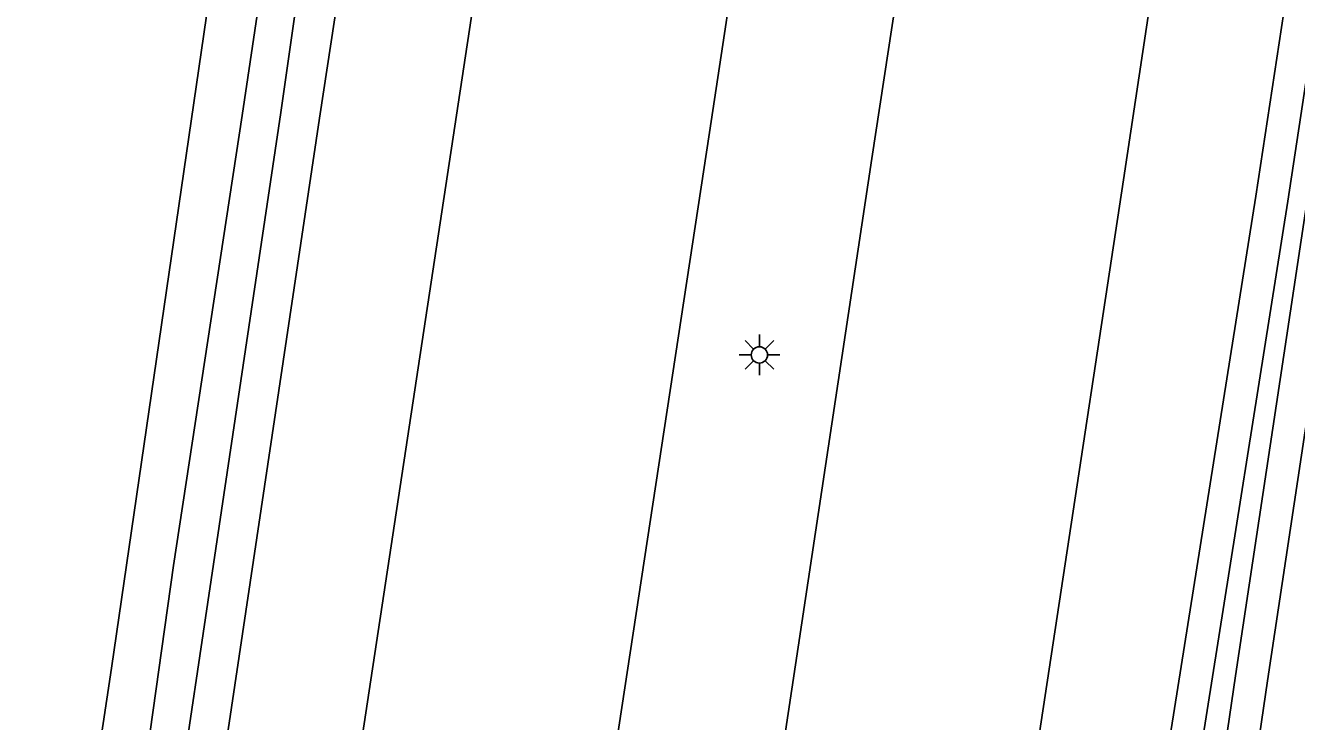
# Model space of a CAD drawing. Extents: x 124000 to 128010, y 398999 to 403000.
# Drawn here: x 126321.82 to 126360.95, y 399907.19 to 399928.63 of the extents above; entities that cross this region are included whole.
import ezdxf

# ---------------------------------------------------------------- set-up
doc = ezdxf.new("R2010")
doc.units = 0
for name, color, linetype in [('gg-knt-verharding', 7, 'Continuous'), ('gg-kntw-bovenkant insteek waterloop', 7, 'Continuous'), ('gg-kntw-waterlijn', 7, 'Continuous'), ('gt-symb-lichtmast', 7, 'Continuous')]:
    doc.layers.add(name, color=color, linetype=linetype)

# ---------------------------------------------------------------- blocks, each defined once
blk = doc.blocks.new('gt0-LMAST')
at = {"layer": 'gt-symb-lichtmast'}
for p, q in [((-0.182, 0.173), (-0.447, 0.438)), ((-0.005, 0.246), (-0.005, 0.621)), ((0.172, 0.173), (0.437, 0.438)), ((-0.255, -0.004), (-0.63, -0.004)), ((-0.182, -0.181), (-0.447, -0.446)), ((-0.005, -0.254), (-0.005, -0.629)), ((0.437, -0.446), (0.172, -0.181)), ((0.245, -0.004), (0.62, -0.004))]:
    blk.add_line(p, q, dxfattribs=at)
blk.add_circle((-0.005, -0.004), 0.25, dxfattribs=at)

msp = doc.modelspace()

# ---------------------------------------------------------------- linework, layer by layer
at = {"layer": 'gg-knt-verharding'}
for points in [[(126354.625, 400064.147), (126351.641, 400040.312), (126348.368, 400015.69), (126345.121, 399992.42), (126340.468, 399961.331), (126332.122, 399906.307)], [(126362.338, 400063.259), (126359.322, 400038.969), (126356.097, 400014.658), (126352.786, 399991.038), (126348.167, 399960.242), (126342.875, 399925.334), (126331.92, 399853.409)], [(126367.407, 400062.712), (126364.322, 400037.875), (126361.171, 400013.803), (126357.829, 399990.064), (126353.282, 399959.93), (126347.871, 399924.53), (126341.915, 399884.96), (126328.842, 399798.709), (126320.556, 399744.349), (126316.646, 399718.33), (126308.838, 399667.237), (126306.683, 399653.03)], [(126375.086, 400061.828), (126371.995, 400036.99), (126368.895, 400013.208), (126365.235, 399987.425), (126360.949, 399959.247), (126355.621, 399923.874), (126349.501, 399883.525), (126345.75, 399858.978), (126340.485, 399824.032), (126332.179, 399769.496), (126320.274, 399690.665), (126316.376, 399665.179), (126314.314, 399651.556)]]:
    msp.add_lwpolyline(points, dxfattribs=at)
at = {"layer": 'gg-kntw-bovenkant insteek waterloop'}
for points in [[(126323.031, 399662.04), (126321.74, 399660.117), (126320.587, 399660.289), (126320.014, 399662.511), (126332.334, 399743.098), (126336.188, 399768.41), (126344.467, 399823.06), (126353.306, 399883.083), (126359.695, 399923.364), (126365.113, 399959.07), (126369.177, 399986.373), (126372.735, 400012.848), (126375.768, 400035.991), (126379.045, 400062.476), (126382.001, 400085.384), (126384.826, 400114.553), (126387.163, 400137.912), (126389.716, 400166.128), (126391.77, 400193.942), (126393.76, 400220.612), (126395.587, 400247.464), (126396.695, 400267.432)], [(126317.581, 399863.158), (126318.828, 399860.675), (126319.481, 399860.601), (126321.177, 399862.405), (126325.555, 399890.162), (126330.868, 399925.771), (126336.457, 399962.325), (126341.315, 399993.628), (126344.365, 400016.138), (126347.639, 400040.852), (126350.587, 400064.573), (126353.621, 400089.803), (126355.938, 400111.627), (126355.454, 400112.642), (126353.199, 400112.989), (126352.142, 400111.871)], [(126352.142, 400111.871), (126349.845, 400090.23), (126346.815, 400065.034), (126343.87, 400041.336), (126340.599, 400016.643), (126337.554, 399994.175), (126329.312, 399941.065), (126328.08, 399933.653), (126324.466, 399908.835), (126317.581, 399863.158)], [(126323.031, 399662.04), (126327.041, 399690.098), (126334.838, 399742.841), (126338.537, 399768.285), (126342.893, 399797.119), (126346.686, 399823.411), (126352.294, 399859.144), (126356.486, 399884.03), (126360.061, 399908.445), (126363.653, 399932.302), (126367.208, 399956.505), (126370.042, 399973.218), (126373.244, 399995.515), (126376.51, 400018.7), (126379.574, 400041.751), (126382.631, 400066.119), (126383.672, 400073.796)]]:
    msp.add_lwpolyline(points, dxfattribs=at)
at = {"layer": 'gg-kntw-waterlijn'}
for points in [[(126322.073, 399662.408), (126321.351, 399661.331), (126321.033, 399662.562), (126332.954, 399743.212), (126336.808, 399768.525), (126345.446, 399825.528), (126354.295, 399882.932), (126360.683, 399923.211), (126366.102, 399958.921), (126370.167, 399986.233), (126373.726, 400012.716), (126376.76, 400035.865), (126380.037, 400062.351), (126382.262, 400073.983), (126384.138, 400089.122), (126386.6, 400114.4), (126388.846, 400137.708), (126391.398, 400165.952), (126393.748, 400192.659), (126395.378, 400220.459), (126397.199, 400247.7), (126398.164, 400265.142), (126398.387, 400267.099)], [(126396.316, 400215.111), (126394.753, 400190.156), (126392.641, 400165.901), (126390.957, 400143.335), (126388.243, 400118.036), (126385.3, 400093.236), (126381.639, 400066.248), (126378.582, 400041.879), (126375.519, 400018.836), (126372.254, 399995.656), (126369.054, 399973.373), (126366.22, 399956.661), (126362.664, 399932.449), (126359.072, 399908.592), (126355.498, 399884.186), (126351.307, 399859.305), (126345.697, 399823.56), (126341.904, 399797.265), (126337.548, 399768.432), (126333.849, 399742.986), (126326.051, 399690.242), (126322.073, 399662.408)], [(126341.788, 400016.484), (126338.742, 399994.002), (126331.567, 399947.768), (126331.012, 399943.142), (126330.011, 399936.058), (126328.492, 399925.854), (126326.374, 399911.996), (126324.93, 399901.698), (126323.02, 399889.652), (126321.666, 399880.607), (126321.25, 399876.817), (126318.93, 399863.146)], [(126318.93, 399863.146), (126319.381, 399862.247), (126320.049, 399862.957), (126324.369, 399890.344), (126329.681, 399925.95), (126331.53, 399938.902), (126334.703, 399955.728), (126339.435, 399989.378), (126340.341, 399995.257), (126342.904, 400014.17)]]:
    msp.add_lwpolyline(points, dxfattribs=at)

# ---------------------------------------------------------------- block references
at = {"layer": 'gt-symb-lichtmast'}
msp.add_blockref('gt0-LMAST', (126344.418, 399918.483), dxfattribs=at)

doc.saveas('drawing.dxf')
